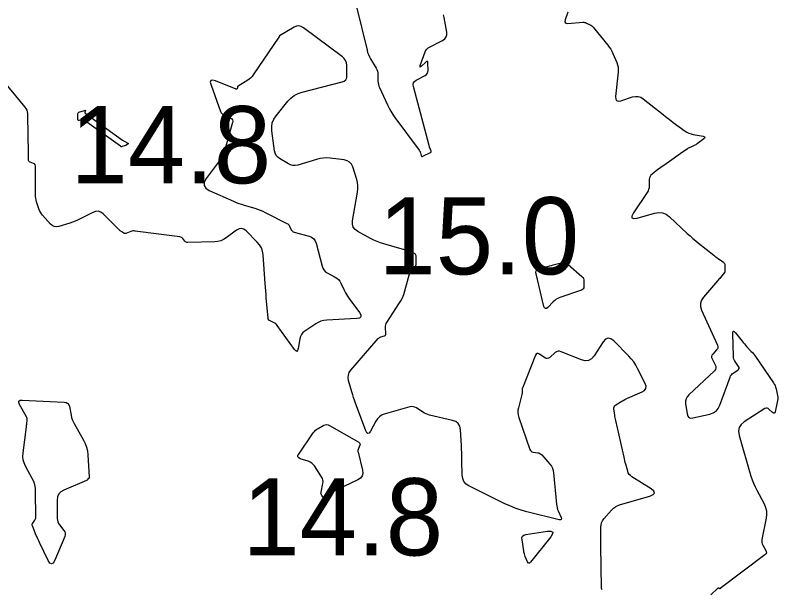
# Model space of a CAD drawing. Extents: x 1023796 to 1112670, y 656573 to 837340.
# Drawn here: x 1101457.96 to 1101507.4, y 690093.24 to 690130.46 of the extents above; entities that cross this region are included whole.
import ezdxf

# ---------------------------------------------------------------- set-up
doc = ezdxf.new("R2010")
doc.units = 0
doc.layers.add('V-CHAN-CONT-15FT', color=7, linetype='Continuous')
doc.layers.add('V-TOPO-SOUN', color=7, linetype='Continuous')

msp = doc.modelspace()

# ---------------------------------------------------------------- linework, layer by layer
at = {"layer": 'V-CHAN-CONT-15FT'}
for points in [[(1101480.109, 690130.918), (1101480.771, 690128.193), (1101480.812, 690128.047), (1101480.864, 690127.905), (1101480.926, 690127.768), (1101480.999, 690127.634), (1101481.356, 690127.037), (1101481.405, 690126.941), (1101481.441, 690126.841), (1101481.464, 690126.737), (1101481.473, 690126.629), (1101481.481, 690126.189), (1101481.489, 690126.08), (1101481.508, 690125.974), (1101481.538, 690125.87), (1101481.578, 690125.769), (1101482.093, 690124.66), (1101482.2, 690124.445), (1101482.317, 690124.236), (1101482.444, 690124.034), (1101482.582, 690123.837), (1101484.159, 690121.707), (1101484.185, 690121.669), (1101484.207, 690121.629), (1101484.225, 690121.588), (1101484.24, 690121.544), (1101484.292, 690121.366), (1101484.308, 690121.33), (1101484.332, 690121.31), (1101484.362, 690121.307), (1101484.4, 690121.32), (1101484.932, 690121.592), (1101484.936, 690121.595), (1101484.939, 690121.598), (1101484.939, 690121.603), (1101484.938, 690121.608), (1101484.929, 690121.636), (1101484.923, 690121.653), (1101484.844, 690121.861), (1101484.83, 690121.898), (1101484.818, 690121.935), (1101484.806, 690121.973), (1101484.796, 690122.01), (1101483.777, 690125.833), (1101483.76, 690125.964), (1101483.785, 690126.078), (1101483.852, 690126.173), (1101483.96, 690126.249), (1101484.533, 690126.551), (1101484.62, 690126.611), (1101484.681, 690126.686), (1101484.717, 690126.776), (1101484.727, 690126.881), (1101484.716, 690127.364), (1101484.706, 690127.44), (1101484.679, 690127.474), (1101484.636, 690127.468), (1101484.576, 690127.422), (1101484.302, 690127.154), (1101484.246, 690127.107), (1101484.216, 690127.099), (1101484.21, 690127.13), (1101484.228, 690127.201), (1101484.533, 690128.079), (1101484.543, 690128.105), (1101484.556, 690128.13), (1101484.57, 690128.154), (1101484.587, 690128.177), (1101484.657, 690128.266), (1101484.675, 690128.287), (1101484.696, 690128.306), (1101484.718, 690128.322), (1101484.742, 690128.337), (1101485.674, 690128.831), (1101485.813, 690128.93), (1101485.904, 690129.053), (1101485.946, 690129.199), (1101485.939, 690129.37), (1101485.779, 690130.31), (1101485.734, 690130.493)], [(1101493.784, 690130.655), (1101493.616, 690130.16), (1101493.596, 690130.053), (1101493.619, 690129.979), (1101493.684, 690129.939), (1101493.793, 690129.932), (1101494.76, 690130.003), (1101494.823, 690130.003), (1101494.884, 690129.996), (1101494.944, 690129.98), (1101495.003, 690129.955), (1101495.232, 690129.841), (1101495.288, 690129.81), (1101495.339, 690129.774), (1101495.386, 690129.732), (1101495.429, 690129.685), (1101496.386, 690128.525), (1101496.483, 690128.398), (1101496.57, 690128.266), (1101496.647, 690128.127), (1101496.715, 690127.982), (1101496.964, 690127.392), (1101497.016, 690127.242), (1101497.049, 690127.09), (1101497.062, 690126.935), (1101497.056, 690126.777), (1101496.893, 690125.193), (1101496.899, 690125.027), (1101496.957, 690124.926), (1101497.068, 690124.89), (1101497.231, 690124.92), (1101497.99, 690125.166), (1101498.176, 690125.205), (1101498.353, 690125.197), (1101498.522, 690125.142), (1101498.683, 690125.042), (1101499.971, 690124.022), (1101500.134, 690123.894), (1101500.298, 690123.768), (1101500.464, 690123.643), (1101500.63, 690123.52), (1101501.399, 690122.956), (1101501.519, 690122.878), (1101501.646, 690122.815), (1101501.779, 690122.766), (1101501.918, 690122.732), (1101502.562, 690122.614), (1101502.644, 690122.589), (1101502.677, 690122.552), (1101502.663, 690122.505), (1101502.602, 690122.446), (1101502.182, 690122.13), (1101502.134, 690122.096), (1101502.083, 690122.065), (1101502.031, 690122.038), (1101501.978, 690122.013), (1101501.759, 690121.922), (1101501.705, 690121.897), (1101501.653, 690121.87), (1101501.602, 690121.841), (1101501.552, 690121.808), (1101501.066, 690121.47), (1101500.969, 690121.402), (1101500.871, 690121.334), (1101500.774, 690121.267), (1101500.677, 690121.199), (1101500.009, 690120.733), (1101499.913, 690120.666), (1101499.819, 690120.598), (1101499.726, 690120.528), (1101499.634, 690120.457), (1101499.253, 690120.162), (1101499.177, 690120.09), (1101499.123, 690120.008), (1101499.089, 690119.916), (1101499.076, 690119.813), (1101499.066, 690119.38), (1101499.056, 690119.274), (1101499.032, 690119.173), (1101498.994, 690119.076), (1101498.941, 690118.984), (1101498.053, 690117.647), (1101497.948, 690117.445), (1101497.952, 690117.324), (1101498.066, 690117.283), (1101498.29, 690117.322), (1101499.405, 690117.637), (1101499.675, 690117.681), (1101499.929, 690117.656), (1101500.166, 690117.562), (1101500.386, 690117.4), (1101501.541, 690116.325), (1101501.719, 690116.164), (1101501.899, 690116.005), (1101502.082, 690115.85), (1101502.268, 690115.699), (1101503.253, 690114.91), (1101503.323, 690114.855), (1101503.394, 690114.801), (1101503.465, 690114.747), (1101503.537, 690114.695), (1101503.876, 690114.451), (1101503.918, 690114.414), (1101503.947, 690114.37), (1101503.964, 690114.321), (1101503.97, 690114.265), (1101503.966, 690113.939), (1101503.966, 690113.913), (1101503.966, 690113.887), (1101503.966, 690113.835), (1101503.965, 690113.822), (1101503.962, 690113.81), (1101503.957, 690113.799), (1101503.949, 690113.789), (1101503.687, 690113.468), (1101503.641, 690113.411), (1101503.593, 690113.355), (1101503.546, 690113.299), (1101503.498, 690113.243), (1101502.596, 690112.201), (1101502.463, 690112.004), (1101502.398, 690111.797), (1101502.4, 690111.58), (1101502.47, 690111.353), (1101503.487, 690109.082), (1101503.512, 690108.999), (1101503.512, 690108.921), (1101503.487, 690108.846), (1101503.437, 690108.776), (1101503.187, 690108.502), (1101503.138, 690108.432), (1101503.114, 690108.358), (1101503.117, 690108.28), (1101503.145, 690108.199), (1101503.357, 690107.774), (1101503.39, 690107.679), (1101503.39, 690107.589), (1101503.359, 690107.505), (1101503.295, 690107.427), (1101501.628, 690105.863), (1101501.524, 690105.742), (1101501.456, 690105.607), (1101501.425, 690105.46), (1101501.43, 690105.299), (1101501.525, 690104.633), (1101501.566, 690104.491), (1101501.643, 690104.401), (1101501.754, 690104.362), (1101501.901, 690104.373), (1101503.007, 690104.622), (1101503.227, 690104.698), (1101503.408, 690104.818), (1101503.55, 690104.983), (1101503.653, 690105.191), (1101504.316, 690107.02), (1101504.351, 690107.097), (1101504.397, 690107.165), (1101504.453, 690107.224), (1101504.521, 690107.275), (1101504.812, 690107.46), (1101504.869, 690107.509), (1101504.897, 690107.565), (1101504.893, 690107.627), (1101504.86, 690107.695), (1101504.637, 690108.019), (1101504.59, 690108.099), (1101504.555, 690108.183), (1101504.534, 690108.271), (1101504.525, 690108.364), (1101504.483, 690109.824), (1101504.491, 690109.943), (1101504.524, 690109.994), (1101504.582, 690109.976), (1101504.664, 690109.89), (1101505.098, 690109.338), (1101505.167, 690109.252), (1101505.238, 690109.167), (1101505.311, 690109.085), (1101505.386, 690109.004), (1101505.689, 690108.682), (1101505.764, 690108.601), (1101505.835, 690108.516), (1101505.902, 690108.429), (1101505.966, 690108.34), (1101507.124, 690106.654), (1101507.181, 690106.561), (1101507.229, 690106.463), (1101507.267, 690106.36), (1101507.294, 690106.254), (1101507.383, 690105.819), (1101507.4, 690105.71), (1101507.404, 690105.601), (1101507.396, 690105.493), (1101507.377, 690105.385), (1101507.229, 690104.761), (1101507.205, 690104.697), (1101507.171, 690104.668), (1101507.126, 690104.674), (1101507.072, 690104.714), (1101506.833, 690104.945), (1101506.772, 690104.99), (1101506.709, 690105.01), (1101506.643, 690105.004), (1101506.574, 690104.972), (1101505.229, 690104.117), (1101505.022, 690103.945), (1101504.898, 690103.741), (1101504.857, 690103.506), (1101504.898, 690103.24), (1101505.667, 690100.605), (1101505.744, 690100.367), (1101505.832, 690100.134), (1101505.932, 690099.906), (1101506.045, 690099.683), (1101506.518, 690098.8), (1101506.616, 690098.576), (1101506.671, 690098.346), (1101506.685, 690098.11), (1101506.656, 690097.867), (1101506.378, 690096.489), (1101506.367, 690096.395), (1101506.373, 690096.303), (1101506.396, 690096.214), (1101506.436, 690096.127), (1101506.63, 690095.787), (1101506.663, 690095.705), (1101506.664, 690095.63), (1101506.633, 690095.561), (1101506.57, 690095.499), (1101503.674, 690093.314), (1101503.662, 690093.307), (1101503.65, 690093.304), (1101503.637, 690093.305), (1101503.624, 690093.311), (1101503.573, 690093.34), (1101503.561, 690093.345), (1101503.549, 690093.346), (1101503.537, 690093.343), (1101503.526, 690093.335), (1101503.071, 690092.913)], [(1101496.011, 690093.234), (1101495.99, 690093.27), (1101495.977, 690093.31), (1101495.972, 690093.354), (1101495.939, 690096.075), (1101495.938, 690096.227), (1101495.936, 690096.379), (1101495.936, 690096.531), (1101495.935, 690096.683), (1101495.935, 690097.291), (1101495.948, 690097.438), (1101495.985, 690097.576), (1101496.048, 690097.705), (1101496.135, 690097.824), (1101496.633, 690098.395), (1101496.756, 690098.518), (1101496.893, 690098.62), (1101497.043, 690098.7), (1101497.206, 690098.76), (1101499.12, 690099.31), (1101499.33, 690099.398), (1101499.411, 690099.505), (1101499.363, 690099.629), (1101499.186, 690099.772), (1101497.937, 690100.56), (1101497.846, 690100.629), (1101497.771, 690100.712), (1101497.714, 690100.807), (1101497.675, 690100.914), (1101497.55, 690101.371), (1101497.519, 690101.485), (1101497.49, 690101.6), (1101497.462, 690101.715), (1101497.435, 690101.83), (1101496.903, 690104.197), (1101496.884, 690104.287), (1101496.866, 690104.378), (1101496.85, 690104.469), (1101496.836, 690104.561), (1101496.784, 690104.928), (1101496.783, 690105.015), (1101496.804, 690105.091), (1101496.848, 690105.156), (1101496.915, 690105.21), (1101497.298, 690105.448), (1101497.388, 690105.502), (1101497.481, 690105.553), (1101497.575, 690105.601), (1101497.672, 690105.645), (1101498.613, 690106.058), (1101498.767, 690106.154), (1101498.851, 690106.275), (1101498.864, 690106.422), (1101498.807, 690106.594), (1101498.319, 690107.574), (1101498.198, 690107.793), (1101498.062, 690108.001), (1101497.909, 690108.197), (1101497.74, 690108.381), (1101496.768, 690109.359), (1101496.582, 690109.499), (1101496.407, 690109.535), (1101496.242, 690109.465), (1101496.087, 690109.291), (1101495.49, 690108.384), (1101495.328, 690108.198), (1101495.141, 690108.094), (1101494.927, 690108.071), (1101494.688, 690108.131), (1101493.356, 690108.662), (1101493.253, 690108.69), (1101493.156, 690108.688), (1101493.063, 690108.657), (1101492.975, 690108.598), (1101492.621, 690108.29), (1101492.541, 690108.238), (1101492.46, 690108.217), (1101492.377, 690108.229), (1101492.293, 690108.272), (1101491.951, 690108.507), (1101491.871, 690108.547), (1101491.803, 690108.547), (1101491.747, 690108.509), (1101491.703, 690108.432), (1101490.853, 690106.303), (1101490.841, 690106.269), (1101490.833, 690106.235), (1101490.828, 690106.2), (1101490.826, 690106.164), (1101490.826, 690106.02), (1101490.825, 690105.984), (1101490.822, 690105.948), (1101490.816, 690105.913), (1101490.808, 690105.878), (1101490.588, 690105.019), (1101490.56, 690104.865), (1101490.555, 690104.712), (1101490.573, 690104.56), (1101490.613, 690104.408), (1101491.334, 690102.326), (1101491.365, 690102.261), (1101491.41, 690102.211), (1101491.467, 690102.177), (1101491.537, 690102.159), (1101491.842, 690102.116), (1101491.915, 690102.099), (1101491.982, 690102.071), (1101492.043, 690102.03), (1101492.097, 690101.978), (1101492.632, 690101.369), (1101492.726, 690101.243), (1101492.798, 690101.107), (1101492.847, 690100.962), (1101492.873, 690100.807), (1101493.055, 690098.777), (1101493.069, 690098.664), (1101493.093, 690098.555), (1101493.125, 690098.447), (1101493.167, 690098.342), (1101493.35, 690097.926), (1101493.377, 690097.838), (1101493.364, 690097.783), (1101493.312, 690097.761), (1101493.222, 690097.772), (1101491.14, 690098.288), (1101490.76, 690098.393), (1101490.387, 690098.518), (1101490.022, 690098.664), (1101489.665, 690098.83), (1101487.383, 690099.964), (1101487.194, 690100.088), (1101487.058, 690100.245), (1101486.974, 690100.436), (1101486.943, 690100.66), (1101486.924, 690101.623), (1101486.918, 690101.864), (1101486.91, 690102.105), (1101486.9, 690102.345), (1101486.888, 690102.586), (1101486.832, 690103.603), (1101486.789, 690103.828), (1101486.689, 690104.005), (1101486.532, 690104.133), (1101486.317, 690104.213), (1101484.824, 690104.551), (1101484.708, 690104.583), (1101484.596, 690104.625), (1101484.488, 690104.678), (1101484.385, 690104.741), (1101483.982, 690105.014), (1101483.879, 690105.069), (1101483.772, 690105.099), (1101483.661, 690105.104), (1101483.547, 690105.083), (1101481.886, 690104.604), (1101481.718, 690104.538), (1101481.572, 690104.443), (1101481.449, 690104.321), (1101481.348, 690104.17), (1101480.992, 690103.51), (1101480.906, 690103.388), (1101480.827, 690103.351), (1101480.753, 690103.399), (1101480.686, 690103.532), (1101480.03, 690105.331), (1101479.966, 690105.511), (1101479.905, 690105.693), (1101479.847, 690105.875), (1101479.792, 690106.059), (1101479.579, 690106.796), (1101479.548, 690106.975), (1101479.561, 690107.144), (1101479.62, 690107.304), (1101479.723, 690107.454), (1101481.494, 690109.506), (1101481.534, 690109.545), (1101481.577, 690109.578), (1101481.625, 690109.604), (1101481.677, 690109.623), (1101481.895, 690109.686), (1101481.942, 690109.707), (1101481.975, 690109.738), (1101481.993, 690109.779), (1101481.996, 690109.83), (1101481.966, 690110.236), (1101481.967, 690110.32), (1101481.981, 690110.401), (1101482.008, 690110.479), (1101482.049, 690110.553), (1101482.844, 690111.754), (1101482.965, 690111.953), (1101483.069, 690112.16), (1101483.156, 690112.375), (1101483.226, 690112.597), (1101483.572, 690113.862), (1101483.588, 690113.904), (1101483.612, 690113.939), (1101483.644, 690113.968), (1101483.684, 690113.989), (1101483.899, 690114.079), (1101483.919, 690114.091), (1101483.933, 690114.105), (1101483.942, 690114.124), (1101483.945, 690114.146), (1101483.947, 690114.243), (1101483.947, 690114.268), (1101483.948, 690114.292), (1101483.948, 690114.316), (1101483.948, 690114.341), (1101483.948, 690114.878), (1101483.942, 690114.923), (1101483.925, 690114.961), (1101483.897, 690114.991), (1101483.857, 690115.013), (1101483.658, 690115.095), (1101483.621, 690115.111), (1101483.584, 690115.126), (1101483.547, 690115.141), (1101483.51, 690115.156), (1101483.362, 690115.215), (1101483.325, 690115.23), (1101483.287, 690115.243), (1101483.249, 690115.255), (1101483.211, 690115.266), (1101481.869, 690115.641), (1101481.644, 690115.711), (1101481.425, 690115.793), (1101481.21, 690115.887), (1101481.001, 690115.994), (1101480.174, 690116.448), (1101479.998, 690116.576), (1101479.883, 690116.734), (1101479.831, 690116.922), (1101479.84, 690117.139), (1101480.16, 690118.995), (1101480.184, 690119.203), (1101480.182, 690119.41), (1101480.155, 690119.615), (1101480.104, 690119.818), (1101479.846, 690120.627), (1101479.763, 690120.807), (1101479.644, 690120.943), (1101479.488, 690121.035), (1101479.295, 690121.083), (1101478.371, 690121.196), (1101478.147, 690121.211), (1101477.926, 690121.204), (1101477.706, 690121.174), (1101477.489, 690121.12), (1101476.278, 690120.755), (1101476.121, 690120.724), (1101475.968, 690120.726), (1101475.82, 690120.761), (1101475.676, 690120.83), (1101475.107, 690121.171), (1101474.979, 690121.267), (1101474.882, 690121.382), (1101474.815, 690121.516), (1101474.777, 690121.671), (1101474.6, 690122.974), (1101474.589, 690123.239), (1101474.631, 690123.489), (1101474.725, 690123.724), (1101474.872, 690123.945), (1101475.631, 690124.883), (1101475.828, 690125.091), (1101476.05, 690125.26), (1101476.296, 690125.39), (1101476.567, 690125.482), (1101479.152, 690126.138), (1101479.293, 690126.195), (1101479.393, 690126.284), (1101479.452, 690126.404), (1101479.47, 690126.556), (1101479.457, 690127.225), (1101479.437, 690127.384), (1101479.385, 690127.527), (1101479.3, 690127.652), (1101479.182, 690127.761), (1101476.661, 690129.65), (1101476.511, 690129.735), (1101476.358, 690129.769), (1101476.202, 690129.751), (1101476.043, 690129.682), (1101475.098, 690129.116), (1101475.092, 690129.111), (1101475.087, 690129.106), (1101475.084, 690129.1), (1101475.081, 690129.093), (1101475.074, 690129.063), (1101475.072, 690129.056), (1101475.069, 690129.049), (1101475.066, 690129.042), (1101475.062, 690129.036), (1101473.398, 690126.598), (1101473.32, 690126.496), (1101473.234, 690126.405), (1101473.138, 690126.323), (1101473.033, 690126.251), (1101472.417, 690125.873), (1101472.397, 690125.859), (1101472.382, 690125.841), (1101472.371, 690125.821), (1101472.364, 690125.799), (1101472.343, 690125.702), (1101472.335, 690125.681), (1101472.323, 690125.67), (1101472.307, 690125.666), (1101472.286, 690125.671), (1101470.946, 690126.204), (1101470.754, 690126.256), (1101470.642, 690126.226), (1101470.609, 690126.114), (1101470.656, 690125.922), (1101471.28, 690124.229), (1101471.323, 690124.14), (1101471.381, 690124.065), (1101471.453, 690124.003), (1101471.54, 690123.956), (1101471.918, 690123.794), (1101471.997, 690123.747), (1101472.045, 690123.684), (1101472.064, 690123.607), (1101472.052, 690123.516), (1101471.627, 690121.983), (1101471.534, 690121.7), (1101471.418, 690121.43), (1101471.277, 690121.171), (1101471.112, 690120.924), (1101470.344, 690119.879), (1101470.216, 690119.64), (1101470.207, 690119.433), (1101470.317, 690119.256), (1101470.546, 690119.112), (1101472.12, 690118.406), (1101472.287, 690118.334), (1101472.456, 690118.269), (1101472.628, 690118.209), (1101472.801, 690118.155), (1101473.499, 690117.952), (1101473.672, 690117.897), (1101473.842, 690117.834), (1101474.009, 690117.764), (1101474.173, 690117.685), (1101475.571, 690116.974), (1101475.626, 690116.94), (1101475.673, 690116.899), (1101475.714, 690116.851), (1101475.746, 690116.796), (1101475.863, 690116.561), (1101475.897, 690116.507), (1101475.939, 690116.464), (1101475.99, 690116.431), (1101476.049, 690116.409), (1101477.015, 690116.148), (1101477.181, 690116.082), (1101477.312, 690115.983), (1101477.41, 690115.85), (1101477.474, 690115.684), (1101477.853, 690114.201), (1101477.901, 690114.069), (1101477.972, 690113.954), (1101478.065, 690113.857), (1101478.182, 690113.778), (1101478.707, 690113.49), (1101478.821, 690113.416), (1101478.919, 690113.328), (1101479.002, 690113.225), (1101479.07, 690113.107), (1101479.31, 690112.608), (1101479.373, 690112.485), (1101479.441, 690112.365), (1101479.515, 690112.249), (1101479.595, 690112.136), (1101480.279, 690111.21), (1101480.374, 690111.041), (1101480.373, 690110.917), (1101480.277, 690110.838), (1101480.087, 690110.803), (1101478.163, 690110.703), (1101477.971, 690110.681), (1101477.787, 690110.634), (1101477.612, 690110.563), (1101477.444, 690110.467), (1101476.734, 690109.999), (1101476.612, 690109.901), (1101476.518, 690109.785), (1101476.451, 690109.651), (1101476.411, 690109.499), (1101476.307, 690108.858), (1101476.272, 690108.734), (1101476.221, 690108.684), (1101476.152, 690108.706), (1101476.066, 690108.802), (1101474.95, 690110.368), (1101474.907, 690110.42), (1101474.859, 690110.466), (1101474.804, 690110.505), (1101474.744, 690110.537), (1101474.493, 690110.65), (1101474.437, 690110.684), (1101474.396, 690110.727), (1101474.368, 690110.781), (1101474.355, 690110.845), (1101474.242, 690112.131), (1101474.221, 690112.368), (1101474.202, 690112.606), (1101474.183, 690112.843), (1101474.166, 690113.081), (1101474.031, 690114.941), (1101473.994, 690115.172), (1101473.92, 690115.385), (1101473.807, 690115.582), (1101473.657, 690115.761), (1101472.932, 690116.489), (1101472.784, 690116.602), (1101472.63, 690116.648), (1101472.471, 690116.625), (1101472.307, 690116.536), (1101471.641, 690116.041), (1101471.47, 690115.933), (1101471.288, 690115.853), (1101471.096, 690115.804), (1101470.894, 690115.784), (1101469.146, 690115.74), (1101469.093, 690115.744), (1101469.045, 690115.76), (1101469.002, 690115.786), (1101468.964, 690115.823), (1101468.822, 690115.993), (1101468.784, 690116.032), (1101468.742, 690116.061), (1101468.694, 690116.081), (1101468.642, 690116.093), (1101465.738, 690116.48), (1101465.668, 690116.485), (1101465.599, 690116.481), (1101465.531, 690116.469), (1101465.464, 690116.447), (1101465.139, 690116.322), (1101465.102, 690116.313), (1101465.066, 690116.312), (1101465.032, 690116.32), (1101464.998, 690116.336), (1101464.864, 690116.421), (1101464.831, 690116.443), (1101464.8, 690116.466), (1101464.77, 690116.492), (1101464.741, 690116.519), (1101463.667, 690117.584), (1101463.511, 690117.703), (1101463.345, 690117.76), (1101463.17, 690117.754), (1101462.985, 690117.686), (1101462.168, 690117.258), (1101462.008, 690117.178), (1101461.843, 690117.107), (1101461.676, 690117.044), (1101461.505, 690116.989), (1101460.792, 690116.779), (1101460.637, 690116.754), (1101460.494, 690116.771), (1101460.363, 690116.831), (1101460.245, 690116.934), (1101459.73, 690117.503), (1101459.655, 690117.595), (1101459.59, 690117.694), (1101459.536, 690117.799), (1101459.493, 690117.911), (1101459.343, 690118.369), (1101459.31, 690118.484), (1101459.286, 690118.601), (1101459.272, 690118.719), (1101459.268, 690118.839), (1101459.268, 690120.7), (1101459.261, 690120.756), (1101459.239, 690120.801), (1101459.204, 690120.836), (1101459.154, 690120.862), (1101458.928, 690120.944), (1101458.878, 690120.97), (1101458.843, 690121.005), (1101458.821, 690121.05), (1101458.813, 690121.106), (1101458.791, 690123.175), (1101458.79, 690123.29), (1101458.788, 690123.405), (1101458.785, 690123.521), (1101458.782, 690123.636), (1101458.769, 690124.097), (1101458.757, 690124.208), (1101458.727, 690124.314), (1101458.68, 690124.412), (1101458.615, 690124.505), (1101456.992, 690126.462)]]:
    msp.add_lwpolyline(points, dxfattribs=at)
for points in [[(1101465.281, 690122.151), (1101465.275, 690122.134), (1101465.256, 690122.116), (1101465.154, 690122.043), (1101465.127, 690122.026), (1101465.1, 690122.012), (1101465.072, 690121.999), (1101465.042, 690121.989), (1101464.9, 690121.946), (1101464.867, 690121.94), (1101464.836, 690121.941), (1101464.805, 690121.95), (1101464.776, 690121.967), (1101462.449, 690123.646), (1101462.412, 690123.668), (1101462.372, 690123.681), (1101462.331, 690123.685), (1101462.287, 690123.68), (1101462.11, 690123.643), (1101462.071, 690123.64), (1101462.043, 690123.652), (1101462.026, 690123.676), (1101462.02, 690123.715), (1101462.017, 690124.026), (1101462.024, 690124.087), (1101462.048, 690124.135), (1101462.087, 690124.171), (1101462.142, 690124.196), (1101462.479, 690124.296), (1101462.497, 690124.299), (1101462.508, 690124.295), (1101462.512, 690124.283), (1101462.509, 690124.265), (1101462.48, 690124.179), (1101462.476, 690124.158), (1101462.479, 690124.14), (1101462.488, 690124.123), (1101462.503, 690124.109), (1101464.913, 690122.37), (1101464.95, 690122.344), (1101464.988, 690122.32), (1101465.027, 690122.297), (1101465.066, 690122.276), (1101465.252, 690122.181), (1101465.273, 690122.166)], [(1101493.042, 690112.057), (1101492.94, 690111.984), (1101492.846, 690111.898), (1101492.487, 690111.529), (1101492.404, 690111.464), (1101492.337, 690111.453), (1101492.284, 690111.496), (1101492.246, 690111.594), (1101491.731, 690113.695), (1101491.72, 690113.804), (1101491.746, 690113.892), (1101491.808, 690113.959), (1101491.906, 690114.006), (1101492.373, 690114.151), (1101492.49, 690114.187), (1101492.608, 690114.221), (1101492.725, 690114.255), (1101492.843, 690114.287), (1101493.365, 690114.426), (1101493.488, 690114.445), (1101493.604, 690114.434), (1101493.712, 690114.392), (1101493.813, 690114.32), (1101494.708, 690113.523), (1101494.765, 690113.461), (1101494.806, 690113.393), (1101494.83, 690113.316), (1101494.839, 690113.233), (1101494.839, 690112.884), (1101494.828, 690112.804), (1101494.797, 690112.739), (1101494.746, 690112.689), (1101494.674, 690112.653), (1101493.269, 690112.166), (1101493.152, 690112.118)], [(1101462.589, 690102.474), (1101462.645, 690102.235), (1101462.674, 690101.987), (1101462.763, 690100.525), (1101462.762, 690100.501), (1101462.756, 690100.479), (1101462.745, 690100.459), (1101462.73, 690100.441), (1101462.657, 690100.372), (1101462.639, 690100.355), (1101462.619, 690100.341), (1101462.597, 690100.328), (1101462.575, 690100.318), (1101461.103, 690099.697), (1101460.913, 690099.588), (1101460.777, 690099.442), (1101460.697, 690099.26), (1101460.672, 690099.041), (1101460.685, 690097.855), (1101460.695, 690097.743), (1101460.722, 690097.637), (1101460.767, 690097.537), (1101460.83, 690097.444), (1101461.117, 690097.082), (1101461.174, 690096.99), (1101461.202, 690096.894), (1101461.201, 690096.794), (1101461.171, 690096.689), (1101460.52, 690095.148), (1101460.418, 690094.97), (1101460.314, 690094.909), (1101460.207, 690094.965), (1101460.097, 690095.137), (1101459.539, 690096.293), (1101459.484, 690096.409), (1101459.43, 690096.526), (1101459.378, 690096.644), (1101459.328, 690096.762), (1101459.071, 690097.37), (1101459.056, 690097.421), (1101459.056, 690097.47), (1101459.069, 690097.517), (1101459.096, 690097.562), (1101459.232, 690097.74), (1101459.262, 690097.785), (1101459.283, 690097.834), (1101459.295, 690097.886), (1101459.299, 690097.94), (1101459.282, 690099.598), (1101459.266, 690099.821), (1101459.224, 690100.038), (1101459.156, 690100.248), (1101459.062, 690100.451), (1101458.631, 690101.249), (1101458.54, 690101.451), (1101458.483, 690101.66), (1101458.461, 690101.876), (1101458.472, 690102.098), (1101458.686, 690103.791), (1101458.693, 690103.847), (1101458.7, 690103.902), (1101458.707, 690103.957), (1101458.713, 690104.013), (1101458.74, 690104.234), (1101458.743, 690104.289), (1101458.736, 690104.341), (1101458.722, 690104.392), (1101458.698, 690104.442), (1101458.243, 690105.241), (1101458.19, 690105.371), (1101458.201, 690105.461), (1101458.276, 690105.512), (1101458.416, 690105.524), (1101461.144, 690105.393), (1101461.272, 690105.369), (1101461.37, 690105.313), (1101461.439, 690105.223), (1101461.479, 690105.1), (1101461.582, 690104.542), (1101461.613, 690104.405), (1101461.656, 690104.271), (1101461.709, 690104.142), (1101461.774, 690104.017), (1101462.393, 690102.929), (1101462.505, 690102.706)], [(1101478.681, 690099.636), (1101478.598, 690099.573), (1101478.52, 690099.503), (1101478.155, 690099.146), (1101478.112, 690099.115), (1101478.071, 690099.106), (1101478.031, 690099.12), (1101477.992, 690099.156), (1101477.841, 690099.347), (1101477.809, 690099.397), (1101477.79, 690099.449), (1101477.784, 690099.504), (1101477.79, 690099.562), (1101477.911, 690100.129), (1101477.924, 690100.241), (1101477.915, 690100.349), (1101477.884, 690100.452), (1101477.83, 690100.552), (1101477.359, 690101.257), (1101477.278, 690101.36), (1101477.183, 690101.445), (1101477.076, 690101.512), (1101476.955, 690101.562), (1101476.444, 690101.727), (1101476.341, 690101.776), (1101476.29, 690101.844), (1101476.29, 690101.928), (1101476.34, 690102.03), (1101477.29, 690103.409), (1101477.355, 690103.492), (1101477.427, 690103.566), (1101477.508, 690103.631), (1101477.597, 690103.687), (1101477.968, 690103.892), (1101478.061, 690103.93), (1101478.153, 690103.942), (1101478.246, 690103.929), (1101478.338, 690103.889), (1101480.243, 690102.792), (1101480.287, 690102.758), (1101480.313, 690102.717), (1101480.318, 690102.669), (1101480.305, 690102.614), (1101480.212, 690102.381), (1101480.193, 690102.323), (1101480.184, 690102.264), (1101480.185, 690102.204), (1101480.195, 690102.143), (1101480.48, 690100.977), (1101480.501, 690100.777), (1101480.459, 690100.608), (1101480.353, 690100.469), (1101480.185, 690100.36), (1101478.862, 690099.74), (1101478.769, 690099.692)], [(1101490.973, 690095.572), (1101490.95, 690095.663), (1101490.933, 690095.756), (1101490.821, 690096.469), (1101490.819, 690096.603), (1101490.861, 690096.705), (1101490.946, 690096.775), (1101491.074, 690096.814), (1101492.475, 690097.027), (1101492.701, 690097.036), (1101492.811, 690096.979), (1101492.806, 690096.855), (1101492.685, 690096.664), (1101491.372, 690095.018), (1101491.316, 690094.964), (1101491.266, 690094.951), (1101491.221, 690094.978), (1101491.181, 690095.045), (1101491.035, 690095.394), (1101491.001, 690095.482)]]:
    msp.add_lwpolyline(points, close=True, dxfattribs=at)

# ---------------------------------------------------------------- texts
at = {"layer": 'V-TOPO-SOUN'}
for s, p in [('14.8 ', (1101461.542, 690119.57)), ('15.0 ', (1101481.513, 690113.67)), ('14.8 ', (1101472.692, 690095.46))]:
    msp.add_text(s, height=5, dxfattribs=at).set_placement(p)

doc.saveas('drawing.dxf')
